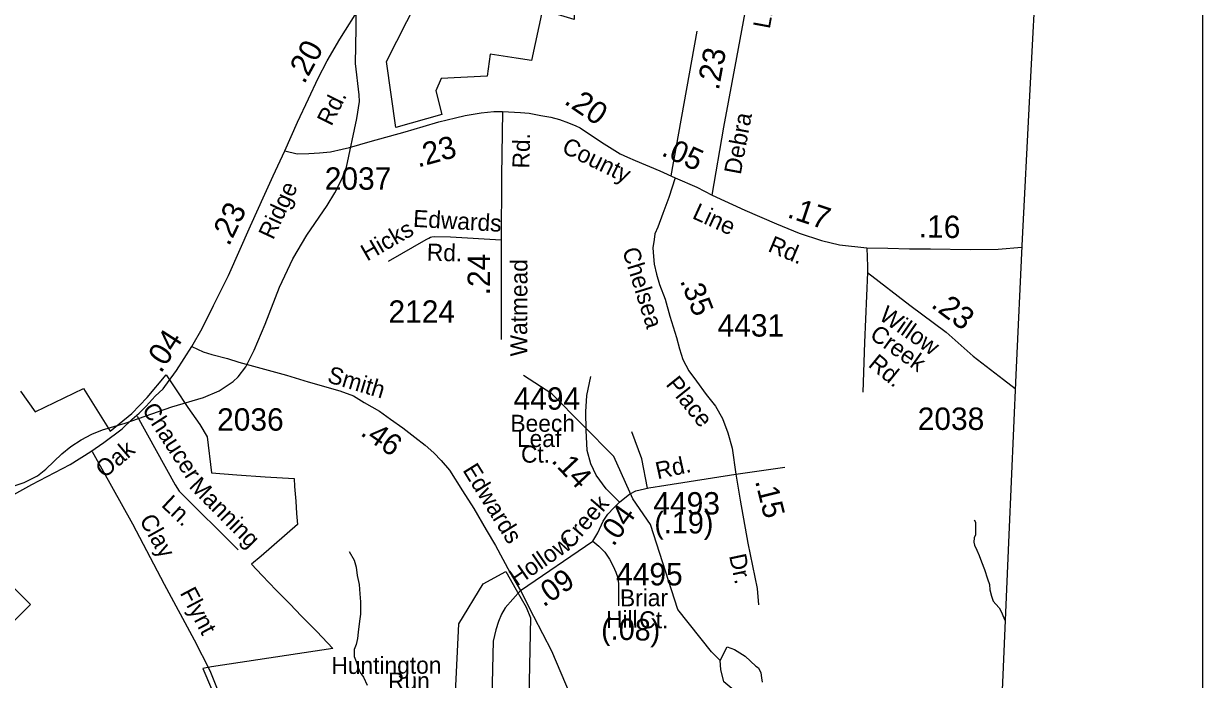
# Model space of a CAD drawing. Extents: x 1547597 to 1699558, y 810033 to 920809.
# Drawn here: x 1687545 to 1694129, y 866906 to 870571 of the extents above; entities that cross this region are included whole.
import ezdxf

# ---------------------------------------------------------------- set-up
doc = ezdxf.new("R2010")
doc.units = 0
for name, color, linetype in [('Exist Boundary Political City Limit New', 7, 'Continuous'), ('Exist Boundary Political CountyLine', 7, 'Continuous'), ('Exist Hydrographic Misc Water Feature', 7, 'Continuous'), ('Exist Road Non-System Type 51', 7, 'Continuous'), ('Exist Road Non-System Type 51 Label', 7, 'Continuous'), ('Exist Road Primary NC Attributed', 7, 'Continuous'), ('Exist Road Primary NC Label', 7, 'Continuous'), ('Exist Road Primary NC Service Mileage Hundredths English Label', 7, 'Continuous'), ('Exist Road Primary NC Shield CELL', 7, 'Continuous'), ('Exist Road Secondary Mileage Hundredths English Label', 7, 'Continuous'), ('Exist Road Secondary Type 41 Attributed', 7, 'Continuous'), ('Exist Road Secondary Type 51 Attributed', 7, 'Continuous'), ('Exist Road Secondary Type 51 Label', 7, 'Continuous'), ('Exist Road Secondary Type 51 Number Label', 7, 'Continuous'), ('Map Preparation Boundary City Limit Buffer Line', 7, 'Continuous'), ('Map Preparation Inset Cut Line', 7, 'Continuous')]:
    doc.layers.add(name, color=color, linetype=linetype)

msp = doc.modelspace()

# ---------------------------------------------------------------- linework, layer by layer
at = {"layer": 'Exist Boundary Political City Limit New'}
for points in [[(1690104.3, 871686.9), (1690419, 871484.5), (1690412.3, 871448.1), (1690637.1, 871371.5), (1690619.2, 870593.3), (1690526.7, 870621.3), (1690442.7, 870650.8), (1690382.4, 870364.8), (1690295.6, 870377.4), (1690151.3, 870399.8), (1690134.8, 870277.5), (1689876.3, 870264), (1689847.7, 870196.3), (1689880.8, 870063.9), (1689623.8, 869990.3), (1689571.2, 870360.2), (1689743.5, 870696.8), (1689783, 870686.9), (1689854.6, 870761), (1689844.7, 870844.9), (1689625.1, 870924), (1690104.3, 871686.9)], [(1687526.9, 868516.8), (1687609.1, 868401.3), (1687880, 868532.4), (1688028.7, 868294.6), (1688148.6, 868392.4), (1688235.2, 868481.3), (1688341.8, 868607.9), (1688392.9, 868530.2), (1688461.7, 868425.7), (1688528.3, 868330.2), (1688570.5, 868261.3), (1688593.6, 868061.4), (1688735.2, 868049.8), (1688894.1, 868037.9), (1689055.2, 868029.2), (1689058.1, 867984.4), (1689064.8, 867902.1), (1689069.3, 867834.2), (1689075, 867773.1), (1688871.7, 867595.4), (1688818.5, 867550.3)], [(1688818.5, 867550.3), (1688876.5, 867487.8), (1688955.6, 867405.5), (1689031.8, 867329.6), (1689097.3, 867260.2), (1689181.9, 867173.9), (1689271.4, 867079.3), (1688594.8, 866976.4), (1688546.7, 866968.1), (1688642.9, 866740.7)], [(1689957.8, 866832.5), (1689975, 867217.3), (1690112.3, 867440.6), (1690237.5, 867510.3), (1690295.9, 867407.9), (1690350.9, 867310), (1690376.6, 867249.9), (1690351.3, 866092.6)]]:
    msp.add_lwpolyline(points, dxfattribs=at)
at = {"layer": 'Exist Boundary Political CountyLine'}
msp.add_lwpolyline([(1693532.8, 878638.3), (1693519.9, 877349.9), (1693492, 876609.6), (1693453.8, 875667.6), (1693430.2, 875135.3), (1693375.3, 874115.3), (1693330.7, 873313.6), (1693283.8, 872475.6), (1693250.6, 871813.5), (1693208.1, 871017.3), (1693160.5, 870131.4), (1693122.4, 869369.3), (1693086.5, 868609.1), (1693046.7, 867715.1), (1693006.5, 866759), (1692985.5, 866061), (1692761.5, 860283.7), (1692552.7, 854372.1), (1692258.3, 846140.6), (1691699.3, 830912), (1691456.7, 824436.5)], dxfattribs=at)
at = {"layer": 'Exist Hydrographic Misc Water Feature'}
for points in [[(1687463.7, 867978.6), (1687547.7, 868006.2), (1687622.7, 868044.4), (1687669.7, 868081.4), (1687758.8, 868166.7), (1687808.7, 868208.3), (1687865.7, 868245.8), (1687926.7, 868276.8), (1687985.8, 868300.7), (1688111.8, 868338), (1688371.8, 868430.2), (1688549.8, 868482.4), (1688636.7, 868518.9), (1688715.8, 868572.2), (1688742.7, 868597.8), (1688785.8, 868653.9), (1688832.7, 868746.9), (1688893.7, 868891.5), (1688973.7, 869098.1), (1689047.7, 869255.9), (1689125.8, 869388.2), (1689239.8, 869554.2), (1689283.8, 869626.2), (1689322.7, 869701.4), (1689347.7, 869769.6), (1689406.8, 870041.7), (1689420.7, 870135.1), (1689419.8, 870173.5), (1689397.8, 870347.5), (1689401.8, 870545.3), (1689399.7, 870715.5)], [(1691988.4, 866075.2), (1691812.8, 866247.5), (1691697.4, 866516.7), (1691580.7, 866789), (1691455.7, 866892.9), (1691438.6, 866961.4), (1691434.7, 867012.7), (1691387.8, 867060.5), (1691198.8, 867297.4), (1691045.8, 867773.1), (1690946.8, 867916.4), (1690840.8, 868151.6), (1690494.8, 868503.3), (1690337.7, 868604.9)], [(1692853.9, 867798.8), (1692862, 867784.6), (1692862, 867756.7), (1692861.9, 867732.1), (1692862.2, 867714.1), (1692854.2, 867698.6), (1692852.5, 867674.1), (1692856.3, 867656), (1692868.5, 867628.6), (1692882.7, 867598.7), (1692894.7, 867564.1), (1692910.8, 867520.2), (1692929.1, 867468.1), (1692939.1, 867436.7), (1692941.1, 867406.4), (1692951.3, 867372.5), (1692959.3, 867344.4), (1692975.4, 867326.8), (1692993.7, 867306.7), (1693005.6, 867286.9), (1693019.6, 867250.5), (1693026.5, 867233.6)], [(1689363.7, 867621.1), (1689391.6, 867573), (1689401.4, 867533.3), (1689407.3, 867487.3), (1689418.9, 867437.1), (1689422.8, 867385.3), (1689426.9, 867340.9), (1689426.7, 867299), (1689426.5, 867271.1), (1689420.4, 867232.7), (1689414.2, 867171.2), (1689409.9, 867135.2), (1689401.9, 867102.5), (1689391.9, 867073.2), (1689391.6, 867034.6), (1689401.7, 867006.6), (1689415.4, 866966.9), (1689425.3, 866944.5), (1689443.3, 866918.7), (1689463.2, 866874.8)], [(1691434.7, 867012.7), (1691474.1, 867087.7), (1691516.2, 867073.2), (1691575.4, 867036.4), (1691634.3, 866980.9), (1691649, 866971.9), (1691662.2, 866942.9), (1691666.8, 866914.5), (1691669.5, 866891.4)]]:
    msp.add_lwpolyline(points, dxfattribs=at)
at = {"layer": 'Exist Road Non-System Type 51'}
for p, q in [((1691160.8, 869719.7), (1691307, 870529.8)), ((1691522.1, 868054.1), (1691797.3, 868092.4))]:
    msp.add_line(p, q, dxfattribs=at)
for points in [[(1689582.9, 869243.4), (1689793.4, 869364.2), (1689807.7, 869372.1), (1689818.3, 869377.8), (1689825.6, 869379.9), (1689841.7, 869381.6), (1689929.6, 869379.1), (1690213, 869362.6)], [(1692257.8, 869180), (1692241, 868789.8), (1692232.7, 868511.5)], [(1688179, 868378.5), (1688391, 867994.6), (1688414.3, 867958.7), (1688743.3, 867631.5)], [(1691029.2, 867975.9), (1690997.5, 868139.2), (1690942, 868290.6)], [(1687927.8, 868179.7), (1688153, 867776), (1688330.6, 867438.5), (1688496.6, 867127.2), (1688585.3, 866956.4), (1688645.1, 866806.8), (1688662.1, 866755.7), (1688679.1, 866697.8), (1688696.1, 866639.9), (1688706.3, 866588.9), (1688716.5, 866541.2)], [(1690321, 867404.3), (1690235, 867306.2), (1690214.7, 867271.3), (1690197.2, 867230.6), (1690182.7, 867184), (1690168.2, 867120), (1690165.3, 867044.4), (1690162.4, 866884.3), (1690159.4, 866829), (1690153.6, 866791.2), (1690147.8, 866765), (1690124.6, 866715.6), (1690104.2, 866683.6), (1690078, 866642.8), (1690046, 866610.8), (1689999.5, 866575.9), (1689932.7, 866535.2), (1689862.9, 866491.5), (1689804.7, 866450.8), (1689758.2, 866395.5)]]:
    msp.add_lwpolyline(points, dxfattribs=at)
at = {"layer": 'Exist Road Primary NC Attributed'}
for points in [[(1689003.4, 869861.2), (1689075.4, 870020.2), (1689136.3, 870151.3), (1689189.9, 870266.5), (1689239.9, 870362.8), (1689311.9, 870483.5), (1689427.4, 870670), (1689502.9, 870786.4)], [(1688484.7, 868766.1), (1688542.5, 868868.1), (1688604.5, 868996.2), (1688688.4, 869163.1), (1688811.4, 869440.6), (1688891.9, 869618.6), (1688938.8, 869721), (1689003.4, 869861.2)], [(1687370.5, 867874.1), (1687590.6, 867995.9), (1687805.6, 868108.4), (1687919.7, 868180.1), (1687992.2, 868230.1), (1688094.6, 868307), (1688151.9, 868360.5), (1688189.7, 868394), (1688229.3, 868432.6), (1688280.5, 868489.1), (1688323.6, 868530.8), (1688333.2, 868543.7), (1688398.9, 868633), (1688484.7, 868766.1)]]:
    msp.add_lwpolyline(points, dxfattribs=at)
at = {"layer": 'Exist Road Primary NC Shield CELL'}
msp.add_lwpolyline([(1686917, 867324.7), (1687249.9, 867657.7), (1687582.9, 867324.7), (1687249.9, 866991.8)], close=True, dxfattribs=at)
at = {"layer": 'Exist Road Secondary Type 41 Attributed'}
msp.add_lwpolyline([(1692254.6, 869319.1), (1692258.8, 869213.5), (1692257.8, 869180), (1692494.2, 868998), (1692697.1, 868846.2), (1692848.9, 868713.4), (1693017.8, 868582.6), (1693083.1, 868531.3)], dxfattribs=at)
at = {"layer": 'Exist Road Secondary Type 51 Attributed'}
msp.add_line((1690321, 867404.3), (1690724, 867678.7), dxfattribs=at)
for points in [[(1691389.8, 869613.3), (1691456.2, 869992.9), (1691528.8, 870382.7), (1691618.1, 870866.4)], [(1689003.4, 869861.2), (1689072.7, 869843.2), (1689138.5, 869844.9), (1689197.6, 869848.3), (1689258.3, 869855.1), (1689324.1, 869870.2), (1689364.6, 869878.7), (1689481, 869912.5), (1689676, 869966.3), (1689776.1, 869996.4), (1689864.3, 870021.9), (1689956.3, 870045.3), (1690010.4, 870057), (1690100.3, 870072.2), (1690170.4, 870080), (1690219.9, 870080.8)], [(1690219.9, 870080.8), (1690213.5, 869720), (1690212.9, 869351.7), (1690211.3, 868805.5)], [(1690219.9, 870080.8), (1690320.3, 870075), (1690368.1, 870070.4), (1690434.2, 870058.2), (1690490.1, 870047.9), (1690538.5, 870035.7), (1690587.6, 870017), (1690629.3, 870000.7), (1690653.7, 869988.7), (1690773.2, 869907.9), (1690876.6, 869843.1), (1690918.5, 869824.7), (1690961.2, 869806.3), (1691098.5, 869748.3), (1691184.7, 869708.7)], [(1691184.7, 869708.7), (1691148.4, 869599.7), (1691115.4, 869510.5), (1691086.4, 869433.6), (1691069.9, 869397.2), (1691065.8, 869365.1), (1691059.2, 869318.9), (1691062.5, 869269.3), (1691065.8, 869226.4), (1691079.1, 869170.2), (1691095.6, 869114.1), (1691128.6, 869031.5), (1691155, 868935.7), (1691191.3, 868816.8), (1691207.8, 868754), (1691227.6, 868694.5), (1691260.6, 868631.8), (1691303.5, 868572.3), (1691356.3, 868499.6), (1691409.2, 868433.6), (1691448.8, 868364.2), (1691478.5, 868284.9), (1691501.6, 868199), (1691522.1, 868054.1)], [(1691184.7, 869708.7), (1691305.9, 869656.8), (1691389.8, 869613.3)], [(1691389.8, 869613.3), (1691572.3, 869528.2), (1691749.7, 869453), (1691876, 869400.4), (1692000.4, 869358.9), (1692100.9, 869335.9), (1692254.6, 869319.1)], [(1692254.6, 869319.1), (1692371.7, 869317), (1692492.8, 869313.3), (1692610.1, 869313.3), (1692832.1, 869308.7), (1692988.2, 869310.3), (1693120.2, 869321.5)], [(1688484.7, 868766.1), (1688548.5, 868738), (1688596.9, 868722.8), (1688683, 868700.4), (1688746.6, 868679.2), (1689012.3, 868606.6), (1689134.2, 868569.5), (1689311.8, 868518.4), (1689386.5, 868490.8), (1689447.3, 868453.8), (1689490.4, 868429.5), (1689532.6, 868405.1), (1689593.1, 868360.9), (1689662.8, 868312.4), (1689729.4, 868260.9), (1689786.9, 868215.5), (1689835.3, 868173), (1689877.7, 868130.6), (1689923.1, 868076.1), (1689995.8, 867961), (1690059.4, 867861), (1690129, 867742.8), (1690180.5, 867654.9), (1690262.2, 867502.2), (1690321, 867404.3)], [(1690872.2, 867896.8), (1690798, 867971.5), (1690742.8, 868048.8), (1690712.9, 868111.9), (1690692.4, 868186), (1690687.6, 868299.6), (1690684.5, 868402.1), (1690690.5, 868492.4), (1690712.9, 868598.7)], [(1690872.2, 867896.8), (1690902.9, 867922), (1690928, 867941.5), (1690964.4, 867961.1), (1691037, 867977.9), (1691132, 867991.9), (1691522.1, 868054.1)], [(1691522.1, 868054.1), (1691547.7, 867908.7), (1691590.5, 867667), (1691641.8, 867414.5), (1691650.3, 867322.6)], [(1690724, 867678.7), (1690752, 867726.2), (1690782.7, 867790.5), (1690807.9, 867829.7), (1690841.4, 867866), (1690872.2, 867896.8)], [(1690724, 867678.7), (1690757.6, 867650.7), (1690791.1, 867617.2), (1690816.3, 867578), (1690838.6, 867538.9), (1690852.6, 867505.3), (1690863.8, 867474.5), (1690866.6, 867441), (1690866.6, 867317.9)], [(1690321, 867404.3), (1690393, 867260.6), (1690493.4, 867065.9), (1690597.7, 866820.8)]]:
    msp.add_lwpolyline(points, dxfattribs=at)
at = {"layer": 'Map Preparation Boundary City Limit Buffer Line'}
for points in [[(1690104.3, 871686.9), (1690419, 871484.5), (1690412.3, 871448.1), (1690637.1, 871371.5), (1690619.2, 870593.3), (1690526.7, 870621.3), (1690442.7, 870650.8), (1690382.4, 870364.8), (1690295.6, 870377.4), (1690151.3, 870399.8), (1690134.8, 870277.5), (1689876.3, 870264), (1689847.7, 870196.3), (1689880.8, 870063.9), (1689623.8, 869990.3), (1689571.2, 870360.2), (1689743.5, 870696.8), (1689783, 870686.9), (1689854.6, 870761), (1689844.7, 870844.9), (1689625.1, 870924), (1690104.3, 871686.9)], [(1687526.9, 868516.8), (1687609.1, 868401.3), (1687880, 868532.4), (1688028.7, 868294.6), (1688148.6, 868392.4), (1688235.2, 868481.3), (1688341.8, 868607.9), (1688392.9, 868530.2), (1688461.7, 868425.7), (1688528.3, 868330.2), (1688570.5, 868261.3), (1688593.6, 868061.4), (1688735.2, 868049.8), (1688894.1, 868037.9), (1689055.2, 868029.2), (1689058.1, 867984.4), (1689064.8, 867902.1), (1689069.3, 867834.2), (1689075, 867773.1), (1688871.7, 867595.4), (1688818.5, 867550.3)], [(1688818.5, 867550.3), (1688876.5, 867487.8), (1688955.6, 867405.5), (1689031.8, 867329.6), (1689097.3, 867260.2), (1689181.9, 867173.9), (1689271.4, 867079.3), (1688594.8, 866976.4), (1688546.7, 866968.1), (1688642.9, 866740.7)], [(1689957.8, 866832.5), (1689975, 867217.3), (1690112.3, 867440.6), (1690237.5, 867510.3), (1690295.9, 867407.9), (1690350.9, 867310), (1690376.6, 867249.9), (1690351.3, 866092.6)]]:
    msp.add_lwpolyline(points, dxfattribs=at)
at = {"layer": 'Map Preparation Inset Cut Line'}
msp.add_lwpolyline([(1694128.9, 831307.2), (1633724, 831307.2), (1633724, 874749.3), (1694128.9, 874749.3)], close=True, dxfattribs=at)

# ---------------------------------------------------------------- texts
at = {"layer": 'Exist Road Non-System Type 51 Label'}
for s, rotation, p in [('Edwards', 356.68028, (1689718.3, 869436.1)), ('Hicks', 29.85017, (1689463.2, 869240.9)), ('Rd.', 358.37087, (1689795.7, 869247.4)), ('Chaucer', 302.80895, (1688202.8, 868414.8)), ('Manning', 314.64884, (1688463.9, 867981.1)), ('Ln.', 316.69733, (1688309.2, 867876.7)), ('Clay', 299.15449, (1688189, 867798)), ('Flynt', 297.75413, (1688415.5, 867390.5)), ('Huntington', 0.207, (1689264.1, 866936.7)), ('Run', 0.47587, (1689580.6, 866849.4))]:
    msp.add_text(s, height=95, rotation=rotation, dxfattribs=at).set_placement(p)
at = {"layer": 'Exist Road Primary NC Label'}
for s, rotation, p in [('Rd.', 63.63868, (1689264.2, 869994)), ('Ridge', 65.07946, (1688938.5, 869358.8)), ('Oak', 40.2821, (1687996.4, 868027.3))]:
    msp.add_text(s, height=95, rotation=rotation, dxfattribs=at).set_placement(p)
at = {"layer": 'Exist Road Primary NC Service Mileage Hundredths English Label'}
for s, rotation, p in [('.20', 61.55323, (1689112.3, 870229.1)), ('.23', 64.16341, (1688691.3, 869323.4)), ('.04', 57.19904, (1688311.7, 868613))]:
    msp.add_text(s, height=125, rotation=rotation, dxfattribs=at).set_placement(p)
at = {"layer": 'Exist Road Secondary Mileage Hundredths English Label'}
for s, height, rotation, p in [('.23', 125, 79.54017, (1691427.3, 870194.9)), ('.20', 125, 325.9355, (1690558.3, 870127.4)), ('.23', 125, 15.42211, (1689747.7, 869766.5)), ('.05', 120, 335.62963, (1691102, 869836.8)), ('.17', 125, 341.57157, (1691804.4, 869490.1)), ('.16', 125, 358.82095, (1692543.6, 869377.1)), ('.24', 125, 89.83205, (1690149.5, 869052.8)), ('.35', 120, 291.41563, (1691209.6, 869134.3)), ('.23', 125, 323.19572, (1692607.7, 868991.1)), ('.46', 120, 325.15636, (1689420.5, 868274.9)), ('.14', 120, 313.29925, (1690488.5, 868125.8)), ('.15', 120, 284.0767, (1691629.6, 868014.9)), ('.04', 120, 54.65834, (1690839.5, 867644.9)), ('(.19)', 120, 359.5834, (1691067.3, 867723.9)), ('.09', 120, 34.7113, (1690449, 867307.7)), ('(.08)', 120, 358.31429, (1690769.4, 867130.8))]:
    msp.add_text(s, height=height, rotation=rotation, dxfattribs=at).set_placement(p)
at = {"layer": 'Exist Road Secondary Type 51 Label'}
for s, rotation, p in [('Ln.', 79.54017, (1691711.9, 870538.6)), ('Debra', 79.44934, (1691549.8, 869723.8)), ('Rd.', 88.99161, (1690369.8, 869761.2)), ('County', 334.01084, (1690544.5, 869854.1)), ('Line', 335.53278, (1691274, 869485.4)), ('Rd.', 337.02802, (1691696.6, 869301)), ('Chelsea', 287.35417, (1690887.3, 869304.7)), ('Watmead', 89.83205, (1690357.4, 868711.2)), ('Willow', 325.13799, (1692316.3, 868922.4)), ('Creek', 324.53763, (1692264.5, 868817.6)), ('Rd.', 320.79512, (1692256.9, 868658.4)), ('Smith', 343.27739, (1689235.4, 868568.8)), ('Place', 308.8846, (1691127.6, 868554)), ('Rd.', 12.40473, (1691085.6, 868024.3)), ('Edwards', 301.73069, (1689994.1, 868076.3)), ('Creek', 49.20772, (1690599.3, 867628.5)), ('Hollow', 34.7113, (1690298.8, 867424.1)), ('Dr.', 282.13354, (1691484.7, 867598.1)), ('Briar', 0.32776, (1690875.9, 867314.4)), ('Hill', 0.32776, (1690798.3, 867194.4)), ('Ct.', 0.32776, (1690983.6, 867192))]:
    msp.add_text(s, height=95, rotation=rotation, dxfattribs=at).set_placement(p)
for s, p in [('Beech', (1690263.9, 868290.4)), ('Leaf', (1690300.4, 868205.1)), ('Ct.', (1690322.9, 868117.7))]:
    msp.add_text(s, height=95, dxfattribs=at).set_placement(p)
at = {"layer": 'Exist Road Secondary Type 51 Number Label'}
for s, p in [('2037', (1689226.8, 869643)), ('2124', (1689582.6, 868899.5)), ('4431', (1691420.9, 868822.3)), ('4494', (1690281.2, 868413.8)), ('2036', (1688625.4, 868296.7)), ('2038', (1692538.6, 868300.7)), ('4493', (1691062.2, 867828.1)), ('4495', (1690854, 867432))]:
    msp.add_text(s, height=125, dxfattribs=at).set_placement(p)

doc.saveas('drawing.dxf')
